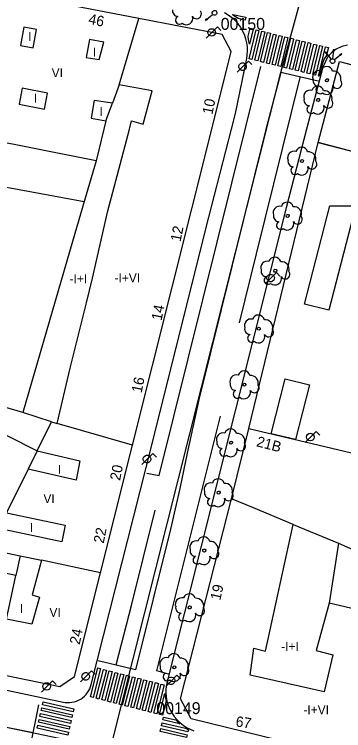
# Model space of a CAD drawing. Extents: x 282771 to 285132, y 4823109 to 4825496.
# Drawn here: x 284809.6 to 284864.9, y 4823194.6 to 4823314.8 of the extents above; entities that cross this region are included whole.
import ezdxf

# ---------------------------------------------------------------- set-up
doc = ezdxf.new("R2010")
doc.units = 0
for name, color, linetype in [('ACERA-BORDILLO', 7, 'Continuous'), ('ACERA-INTERIOR', 7, 'Continuous'), ('ARBOL', 7, 'Continuous'), ('CALLE-EJE', 7, 'Continuous'), ('EDIFICIO', 7, 'Continuous'), ('FAROLA', 7, 'Continuous'), ('INTERIOR-EDIFICIO', 7, 'Continuous'), ('MEDIANERA', 7, 'Continuous'), ('NUM-PORTAL', 7, 'Continuous'), ('PASO-PEATONES', 7, 'Continuous'), ('SEMAFORO', 7, 'Continuous'), ('SENAL-VIARIA', 7, 'Continuous'), ('TXT-ALTURA-EDIFICIO', 7, 'Continuous'), ('VERTICE-RTM', 7, 'Continuous'), ('ZONA-VERDE', 7, 'Continuous')]:
    doc.layers.add(name, color=color, linetype=linetype)

msp = doc.modelspace()

# ---------------------------------------------------------------- linework, layer by layer
at = {"layer": 'ACERA-BORDILLO'}
for points in [[(284795.13, 4823204.26), (284817.79, 4823199.43), (284818.14, 4823199.37), (284818.5, 4823199.35), (284818.88, 4823199.35), (284819.26, 4823199.4), (284819.64, 4823199.48), (284820.02, 4823199.6), (284820.39, 4823199.75), (284820.74, 4823199.95), (284821.07, 4823200.18), (284821.37, 4823200.44), (284821.65, 4823200.73), (284821.89, 4823201.03), (284822.1, 4823201.36), (284822.27, 4823201.69), (284822.4, 4823202.03), (284822.5, 4823202.37), (284831.7, 4823238.82), (284842.22, 4823280.82), (284846.02, 4823295.55), (284846.71, 4823298.18), (284848.59, 4823307.4), (284848.69, 4823308.03), (284848.73, 4823308.69), (284848.71, 4823309.37), (284848.61, 4823310.06), (284848.45, 4823310.75), (284848.21, 4823311.43), (284847.91, 4823312.09), (284847.53, 4823312.72), (284847.08, 4823313.31), (284846.59, 4823313.84), (284846.04, 4823314.31), (284845.46, 4823314.72), (284844.85, 4823315.06)], [(284865.51, 4823309.66), (284864.54, 4823309.43), (284863.62, 4823309), (284862.8, 4823308.39), (284862.14, 4823307.64), (284861.34, 4823305.97), (284858.63, 4823295.55), (284855.2, 4823282.35), (284835.24, 4823202.9), (284835.11, 4823202.28), (284835.05, 4823201.64), (284835.04, 4823200.97), (284835.1, 4823200.29), (284835.22, 4823199.61), (284835.42, 4823198.93), (284835.69, 4823198.27), (284836.03, 4823197.63), (284836.43, 4823197.04), (284836.89, 4823196.49), (284837.39, 4823195.99), (284837.93, 4823195.55), (284838.51, 4823195.18), (284839.1, 4823194.87), (284839.7, 4823194.63)]]:
    msp.add_lwpolyline(points, dxfattribs=at)
at = {"layer": 'ACERA-INTERIOR'}
msp.add_line((284848.92, 4823245.34), (284860.6, 4823293.34), dxfattribs=at)
at = {"layer": 'ARBOL'}
for centre, major_axis, start_param, end_param in [((284837.08, 4823315.42), (-0.537, -0.766), 5.12546, 6.862645), ((284837.32, 4823313.87), (-0.386, -0.55), 4.167933, 7.584166), ((284838.46, 4823314.17), (-0.624, -0.888), 6.178862, 8.778939), ((284840.19, 4823314.89), (-0.458, -0.652), 5.829935, 9.146559), ((284862, 4823305.04), (0.596, 0.85), 5.597124, 8.140803), ((284860.74, 4823304.31), (0.63, 0.898), 0.357462, 2.541293), ((284863.13, 4823304.04), (0.73, 1.04), 5.062886, 6.996127), ((284860.63, 4823303.74), (-0.537, -0.766), 5.125129, 6.862314), ((284863.74, 4823303.21), (-0.458, -0.652), 5.829605, 9.146229), ((284860.5, 4823301.74), (0.597, 0.85), 5.597292, 8.140971), ((284860.87, 4823302.19), (-0.386, -0.55), 4.167602, 7.583836), ((284862.01, 4823302.49), (-0.623, -0.889), 6.178531, 8.778609), ((284859.24, 4823301.01), (0.63, 0.898), 0.35763, 2.541461), ((284861.63, 4823300.74), (0.73, 1.04), 5.063054, 6.996295), ((284859.13, 4823300.44), (-0.537, -0.766), 5.125297, 6.862482), ((284862.24, 4823299.91), (-0.458, -0.652), 5.829773, 9.146397), ((284859.37, 4823298.89), (-0.386, -0.55), 4.16777, 7.584004), ((284860.51, 4823299.19), (-0.624, -0.889), 6.178699, 8.778777), ((284856.55, 4823290.77), (0.63, 0.897), 0.358104, 2.541934), ((284857.81, 4823291.5), (0.597, 0.85), 5.597765, 8.141444), ((284858.94, 4823290.5), (0.73, 1.04), 5.063528, 6.996768), ((284856.44, 4823290.2), (-0.538, -0.765), 5.12577, 6.862955), ((284856.68, 4823288.65), (-0.386, -0.55), 4.168243, 7.584477), ((284857.82, 4823288.95), (-0.624, -0.888), 6.179172, 8.77925), ((284859.55, 4823289.67), (-0.458, -0.652), 5.830246, 9.14687), ((284855.39, 4823282.28), (0.597, 0.85), 5.598188, 8.141867), ((284854.13, 4823281.55), (0.631, 0.897), 0.358527, 2.542358), ((284856.52, 4823281.28), (0.73, 1.04), 5.063951, 6.997191), ((284854.02, 4823280.98), (-0.538, -0.765), 5.126194, 6.863379), ((284857.13, 4823280.45), (-0.458, -0.652), 5.830669, 9.147294), ((284854.26, 4823279.43), (-0.386, -0.55), 4.168667, 7.5849), ((284855.4, 4823279.73), (-0.624, -0.888), 6.179596, 8.779674), ((284853.31, 4823273.06), (0.598, 0.849), 5.598602, 8.14228), ((284852.05, 4823272.33), (0.631, 0.897), 0.35894, 2.542771), ((284854.44, 4823272.06), (0.73, 1.04), 5.064364, 6.997605), ((284851.94, 4823271.76), (-0.538, -0.765), 5.126607, 6.863792), ((284855.05, 4823271.23), (-0.459, -0.652), 5.831083, 9.147707), ((284852.18, 4823270.21), (-0.387, -0.55), 4.16908, 7.585314), ((284853.32, 4823270.51), (-0.625, -0.888), 6.180009, 8.780087), ((284850.55, 4823263.34), (0.598, 0.849), 5.599057, 8.142736), ((284849.29, 4823262.61), (0.632, 0.897), 0.359396, 2.543227), ((284851.68, 4823262.34), (0.73, 1.04), 5.06482, 6.99806), ((284849.18, 4823262.04), (-0.539, -0.765), 5.127063, 6.864248), ((284852.29, 4823261.51), (-0.459, -0.651), 5.831538, 9.148163), ((284849.42, 4823260.49), (-0.387, -0.549), 4.169536, 7.585769), ((284850.56, 4823260.79), (-0.625, -0.887), 6.180465, 8.780543), ((284846.87, 4823253.23), (0.632, 0.896), 0.359823, 2.543654), ((284848.13, 4823253.96), (0.598, 0.849), 5.599485, 8.143164), ((284849.26, 4823252.96), (0.73, 1.04), 5.065247, 6.998488), ((284846.76, 4823252.66), (-0.539, -0.765), 5.12749, 6.864675), ((284849.87, 4823252.13), (-0.459, -0.651), 5.831966, 9.14859), ((284847, 4823251.11), (-0.387, -0.549), 4.169963, 7.586197), ((284848.14, 4823251.41), (-0.626, -0.887), 6.180892, 8.78097), ((284844.62, 4823243.5), (0.632, 0.896), 0.360267, 2.544098), ((284845.88, 4823244.23), (0.599, 0.848), 5.599928, 8.143607), ((284847.01, 4823243.23), (0.73, 1.04), 5.065691, 6.998931), ((284844.51, 4823242.93), (-0.539, -0.764), 5.127934, 6.865119), ((284847.62, 4823242.4), (-0.459, -0.651), 5.832409, 9.149033), ((284844.75, 4823241.38), (-0.387, -0.549), 4.170407, 7.58664), ((284845.89, 4823241.68), (-0.626, -0.887), 6.181336, 8.781413), ((284842.55, 4823235.13), (0.633, 0.896), 0.360654, 2.544484), ((284843.81, 4823235.86), (0.599, 0.848), 5.600315, 8.143994), ((284844.94, 4823234.86), (0.73, 1.04), 5.066078, 6.999318), ((284842.44, 4823234.56), (-0.54, -0.764), 5.12832, 6.865505), ((284845.55, 4823234.03), (-0.46, -0.651), 5.832796, 9.14942), ((284842.68, 4823233.01), (-0.388, -0.549), 4.170793, 7.587027), ((284843.82, 4823233.31), (-0.626, -0.887), 6.181722, 8.7818), ((284841.39, 4823226.13), (0.599, 0.848), 5.600754, 8.144433), ((284840.13, 4823225.4), (0.633, 0.896), 0.361093, 2.544923), ((284842.52, 4823225.13), (0.73, 1.04), 5.066517, 6.999757), ((284840.02, 4823224.83), (-0.54, -0.764), 5.128759, 6.865945), ((284843.13, 4823224.3), (-0.46, -0.651), 5.833235, 9.149859), ((284840.26, 4823223.28), (-0.388, -0.549), 4.171232, 7.587466), ((284841.4, 4823223.58), (-0.627, -0.886), 6.182162, 8.782239), ((284837.71, 4823215.85), (0.634, 0.895), 0.361532, 2.545363), ((284838.97, 4823216.58), (0.6, 0.848), 5.601194, 8.144873), ((284840.1, 4823215.58), (0.74, 1.04), 5.066956, 7.000197), ((284837.6, 4823215.28), (-0.54, -0.764), 5.129199, 6.866384), ((284840.71, 4823214.75), (-0.46, -0.65), 5.833675, 9.150299), ((284837.84, 4823213.73), (-0.388, -0.549), 4.171672, 7.587906), ((284838.98, 4823214.03), (-0.627, -0.886), 6.182601, 8.782679), ((284836.38, 4823206.53), (0.6, 0.847), 5.601657, 8.145335), ((284835.12, 4823205.8), (0.634, 0.895), 0.361995, 2.545826), ((284837.51, 4823205.53), (0.74, 1.04), 5.067419, 7.00066), ((284835.01, 4823205.23), (-0.541, -0.763), 5.129662, 6.866847), ((284838.12, 4823204.7), (-0.461, -0.65), 5.834138, 9.150762), ((284835.25, 4823203.68), (-0.388, -0.548), 4.172135, 7.588369), ((284836.39, 4823203.98), (-0.627, -0.886), 6.183064, 8.783142)]:
    msp.add_ellipse(centre, major_axis=major_axis, ratio=0.999979, start_param=start_param, end_param=end_param, dxfattribs=at)
for centre, major_axis in [((284862.07, 4823303.78), (0.146, 0.208)), ((284860.57, 4823300.48), (0.146, 0.208)), ((284857.88, 4823290.24), (0.146, 0.208)), ((284855.46, 4823281.02), (0.146, 0.208)), ((284853.38, 4823271.8), (0.146, 0.208)), ((284850.62, 4823262.08), (0.147, 0.208)), ((284848.2, 4823252.7), (0.147, 0.208)), ((284845.95, 4823242.97), (0.147, 0.208)), ((284843.88, 4823234.6), (0.147, 0.208)), ((284841.46, 4823224.87), (0.147, 0.208)), ((284839.04, 4823215.32), (0.147, 0.208)), ((284836.45, 4823205.27), (0.147, 0.208))]:
    msp.add_ellipse(centre, major_axis=major_axis, ratio=0.999979, dxfattribs=at)
at = {"layer": 'CALLE-EJE'}
for points in [[(284825.76, 4823191.6), (284854.32, 4823305.06), (284858.12, 4823319.08)], [(284750.16, 4823207.65), (284760.9, 4823205.07), (284825.76, 4823191.6)]]:
    msp.add_lwpolyline(points, dxfattribs=at)
at = {"layer": 'EDIFICIO'}
msp.add_line((284860.6, 4823293.34), (284902.24, 4823282.35), dxfattribs=at)
for points in [[(284768.42, 4823262.98), (284764.6, 4823243.76), (284760.98, 4823225.47), (284759.37, 4823217.34), (284761.16, 4823213.45), (284779.18, 4823209.79), (284795.71, 4823206.43), (284806.34, 4823204.27), (284817.26, 4823202.06), (284819.69, 4823203.72), (284824.06, 4823221.13), (284829.44, 4823242.57), (284842.73, 4823295.55), (284846.01, 4823308.62), (284844.45, 4823311.46), (284830.52, 4823314.15), (284801.59, 4823319.73), (284783.43, 4823323.23), (284779.72, 4823319.93), (284778.17, 4823312.15), (284774.88, 4823295.55), (284768.42, 4823262.98)], [(284864.18, 4823306.9), (284924.75, 4823290.92), (284916.09, 4823256.01), (284904.73, 4823209.97), (284901.17, 4823195.54), (284898.86, 4823186.21), (284892.95, 4823183.17), (284891.07, 4823183.65), (284865.72, 4823190.14), (284839.26, 4823196.64), (284837.46, 4823199.98), (284846.05, 4823233.55), (284848.92, 4823245.34), (284897.09, 4823233.91), (284909.36, 4823280.48), (284887.51, 4823286.24), (284860.6, 4823293.34), (284864.18, 4823306.9)]]:
    msp.add_lwpolyline(points, dxfattribs=at)
at = {"layer": 'FAROLA'}
for p, q in [((284843.67, 4823312.72), (284842.73, 4823311.79)), ((284844.26, 4823312.13), (284843.67, 4823312.72)), ((284842.73, 4823311.79), (284841.8, 4823310.85)), ((284847.94, 4823306.06), (284847.01, 4823305.12)), ((284848.88, 4823306.99), (284847.94, 4823306.06)), ((284849.47, 4823306.4), (284848.88, 4823306.99)), ((284853.58, 4823271.51), (284852.64, 4823270.58)), ((284854.17, 4823270.92), (284853.58, 4823271.51)), ((284852.64, 4823270.58), (284851.71, 4823269.64)), ((284860.24, 4823244.84), (284859.3, 4823243.91)), ((284860.83, 4823244.25), (284860.24, 4823244.84)), ((284859.3, 4823243.91), (284858.37, 4823242.97)), ((284832.85, 4823241.15), (284831.91, 4823240.22)), ((284833.44, 4823240.56), (284832.85, 4823241.15)), ((284831.91, 4823240.22), (284830.98, 4823239.28)), ((284822.57, 4823204.69), (284821.63, 4823203.76)), ((284823.16, 4823204.1), (284822.57, 4823204.69)), ((284836.89, 4823203.95), (284835.95, 4823203.02)), ((284837.48, 4823203.36), (284836.89, 4823203.95)), ((284816.02, 4823202.99), (284815.08, 4823202.06)), ((284816.61, 4823202.4), (284816.02, 4823202.99)), ((284821.63, 4823203.76), (284820.7, 4823202.82)), ((284835.95, 4823203.02), (284835.02, 4823202.08)), ((284815.08, 4823202.06), (284814.15, 4823201.12))]:
    msp.add_line(p, q, dxfattribs=at)
for centre in [(284842.69, 4823311.79), (284859.26, 4823243.91), (284815.04, 4823202.06)]:
    msp.add_circle(centre, 0.638, dxfattribs=at)
for centre, major_axis in [((284847.9, 4823306.06), (0.366, 0.522)), ((284852.6, 4823270.58), (0.367, 0.521)), ((284831.87, 4823240.22), (0.368, 0.521)), ((284821.59, 4823203.76), (0.369, 0.52)), ((284835.91, 4823203.02), (0.369, 0.52))]:
    msp.add_ellipse(centre, major_axis=major_axis, ratio=0.999979, dxfattribs=at)
at = {"layer": 'INTERIOR-EDIFICIO'}
for points in [[(284811.21, 4823312.68), (284810.63, 4823309.62), (284812.79, 4823309.23), (284813.33, 4823312.28), (284811.21, 4823312.68)], [(284822.23, 4823310.61), (284821.68, 4823307.62), (284823.83, 4823307.25), (284824.6, 4823310.16), (284822.23, 4823310.61)], [(284813.44, 4823241.61), (284815.83, 4823246.44), (284816.78, 4823246.16), (284818.97, 4823255.47), (284821.7, 4823266.42), (284822.7, 4823270.56), (284825.29, 4823281.84), (284826.35, 4823285.84), (284828.91, 4823295.55), (284829.29, 4823296.95), (284831.21, 4823296.38), (284832.71, 4823301.98), (284827.18, 4823303), (284826.09, 4823299.94), (284823.03, 4823300.4), (284822.52, 4823297.41), (284824.95, 4823296.94), (284824.61, 4823295.55), (284823.33, 4823290.26), (284804.46, 4823294.02), (284804.74, 4823295.55), (284806.74, 4823306.06), (284802.54, 4823306.83), (284799.35, 4823307.55)], [(284810.9, 4823302.46), (284810.4, 4823299.79), (284814.67, 4823298.95), (284815.18, 4823301.59), (284810.9, 4823302.46)], [(284813.45, 4823241.61), (284820.61, 4823239.92), (284819.98, 4823236.65), (284811.91, 4823238.53), (284808.28, 4823231.22), (284818.12, 4823229.14), (284817.56, 4823226.3), (284806.98, 4823228.58)], [(284860.27, 4823208.09), (284863.06, 4823207.37), (284861.6, 4823201.14), (284849.18, 4823203.94), (284849.79, 4823208.46), (284851.74, 4823207.97), (284856.39, 4823229.26), (284864, 4823226.12), (284888.21, 4823215.4), (284884.07, 4823210.95), (284862.45, 4823216.06), (284860.27, 4823208.09)], [(284805.27, 4823225.07), (284810.6, 4823223.98), (284814.14, 4823223.23), (284812.61, 4823217.41), (284813.86, 4823217.07), (284812.57, 4823212.52), (284808.31, 4823213.37), (284809.88, 4823220.67), (284803.71, 4823221.98)]]:
    msp.add_lwpolyline(points, dxfattribs=at)
at = {"layer": 'MEDIANERA'}
for p, q in [((284827.18, 4823303), (284830.52, 4823314.15)), ((284824.95, 4823296.94), (284826.09, 4823299.94)), ((284798.87, 4823287.55), (284821.3, 4823283.41)), ((284815.83, 4823246.44), (284811.03, 4823248.05)), ((284829.44, 4823242.57), (284816.78, 4823246.16)), ((284864, 4823226.12), (284862.45, 4823216.06)), ((284810.6, 4823223.98), (284809.88, 4823220.67)), ((284824.06, 4823221.13), (284814.14, 4823223.23))]:
    msp.add_line(p, q, dxfattribs=at)
for points in [[(284823.33, 4823290.26), (284821.36, 4823283.62), (284819.36, 4823276.73), (284811.03, 4823248.05)], [(284811.03, 4823248.05), (284798.94, 4823251.56), (284792.36, 4823253.49)], [(284803.44, 4823246.63), (284813.45, 4823241.61), (284811.91, 4823238.53)], [(284856.39, 4823229.26), (284849.71, 4823232.03), (284846.05, 4823233.55)]]:
    msp.add_lwpolyline(points, dxfattribs=at)
at = {"layer": 'PASO-PEATONES'}
for points in [[(284846.22, 4823314.73), (284846.24, 4823314.83), (284848.45, 4823314.36), (284848.34, 4823313.87), (284847.18, 4823314.11), (284847.16, 4823314.12), (284846.71, 4823314.44)], [(284848.85, 4823311.14), (284848.86, 4823311.18), (284849.18, 4823312.49), (284849.66, 4823312.37), (284849.06, 4823309.84), (284848.91, 4823310.64)], [(284848.98, 4823307.37), (284850.15, 4823312.25), (284850.63, 4823312.13), (284849.46, 4823307.25)], [(284849.95, 4823307.13), (284851.12, 4823312.01), (284851.61, 4823311.89), (284850.43, 4823307.02)], [(284850.92, 4823306.9), (284852.09, 4823311.77), (284852.58, 4823311.65), (284851.4, 4823306.78)], [(284851.89, 4823306.66), (284853.06, 4823311.53), (284853.55, 4823311.41), (284852.37, 4823306.54)], [(284852.86, 4823306.42), (284854.03, 4823311.29), (284854.52, 4823311.17), (284853.34, 4823306.3)], [(284853.83, 4823306.18), (284855, 4823311.05), (284855.49, 4823310.93), (284854.32, 4823306.06)], [(284854.8, 4823305.94), (284855.97, 4823310.81), (284856.38, 4823310.71), (284856.46, 4823310.69), (284855.29, 4823305.82), (284855.09, 4823305.87)], [(284855.77, 4823305.7), (284856.95, 4823310.57), (284857.43, 4823310.45), (284856.26, 4823305.58)], [(284856.74, 4823305.46), (284857.92, 4823310.33), (284858.4, 4823310.21), (284857.23, 4823305.34)], [(284857.71, 4823305.22), (284858.89, 4823310.09), (284859.37, 4823309.97), (284858.2, 4823305.1)], [(284858.69, 4823304.98), (284859.86, 4823309.85), (284860.34, 4823309.73), (284859.17, 4823304.86)], [(284859.66, 4823304.74), (284860.83, 4823309.62), (284861.31, 4823309.5), (284860.31, 4823305.32), (284859.73, 4823304.72)], [(284860.84, 4823305.4), (284861.8, 4823309.38), (284862.29, 4823309.26), (284862, 4823308.05), (284861.97, 4823307.94), (284861.6, 4823307.37), (284861.29, 4823306.64), (284861.12, 4823305.89), (284860.98, 4823305.38)], [(284859.73, 4823304.72), (284860.31, 4823305.32), (284860.14, 4823304.62)], [(284860.63, 4823304.5), (284860.84, 4823305.4), (284860.98, 4823305.38), (284860.75, 4823304.47)], [(284822.36, 4823200.31), (284823.6, 4823205.17), (284824.08, 4823205.05), (284822.84, 4823200.19)], [(284823.32, 4823200.07), (284824.56, 4823204.93), (284825.05, 4823204.8), (284823.81, 4823199.94)], [(284824.29, 4823199.82), (284825.53, 4823204.68), (284826.02, 4823204.56), (284824.78, 4823199.7)], [(284825.26, 4823199.57), (284826.5, 4823204.43), (284826.99, 4823204.31), (284825.75, 4823199.45)], [(284826.23, 4823199.32), (284827.47, 4823204.19), (284827.96, 4823204.06), (284826.72, 4823199.2)], [(284827.2, 4823199.08), (284828.44, 4823203.94), (284828.92, 4823203.81), (284827.69, 4823198.95)], [(284828.17, 4823198.83), (284829.41, 4823203.69), (284829.89, 4823203.57), (284828.65, 4823198.71)], [(284829.14, 4823198.58), (284830.38, 4823203.44), (284830.86, 4823203.32), (284829.62, 4823198.46)], [(284830.11, 4823198.34), (284831.35, 4823203.2), (284831.83, 4823203.07), (284830.59, 4823198.21)], [(284831.08, 4823198.09), (284832.32, 4823202.95), (284832.8, 4823202.83), (284831.56, 4823197.97)], [(284832.05, 4823197.84), (284833.29, 4823202.7), (284833.77, 4823202.58), (284832.53, 4823197.72)], [(284833.01, 4823197.59), (284834.25, 4823202.46), (284834.74, 4823202.33), (284833.5, 4823197.47)], [(284833.98, 4823197.35), (284834.88, 4823200.87), (284834.97, 4823200.05), (284835.08, 4823199.62), (284834.47, 4823197.22)], [(284814.31, 4823198.98), (284814.42, 4823199.47), (284819.6, 4823198.29), (284819.49, 4823197.81)], [(284814.09, 4823198.01), (284814.2, 4823198.49), (284819.37, 4823197.32), (284819.26, 4823196.83)], [(284813.87, 4823197.03), (284813.98, 4823197.52), (284819.15, 4823196.34), (284819.04, 4823195.86)], [(284834.53, 4823196.44), (284834.64, 4823196.92), (284836.7, 4823196.46), (284837.17, 4823195.95), (284837.36, 4823195.79)], [(284813.43, 4823195.08), (284813.54, 4823195.57), (284818.71, 4823194.39), (284818.6, 4823193.91)], [(284813.65, 4823196.06), (284813.76, 4823196.54), (284818.93, 4823195.37), (284818.82, 4823194.88)], [(284834.31, 4823195.46), (284834.42, 4823195.95), (284838.35, 4823195.06), (284838.69, 4823194.83), (284838.8, 4823194.78), (284838.73, 4823194.46)], [(284834.08, 4823194.49), (284834.19, 4823194.98), (284838.62, 4823193.97), (284838.51, 4823193.48)]]:
    msp.add_lwpolyline(points, close=True, dxfattribs=at)
at = {"layer": 'SEMAFORO'}
for p, q in [((284841.68, 4823313.8), (284842.6, 4823314.57)), ((284842.6, 4823314.57), (284842.9, 4823314.82)), ((284841.68, 4823313.8), (284841.9, 4823314.12)), ((284842.03, 4823313.96), (284841.68, 4823313.8)), ((284861.74, 4823308.57), (284862.48, 4823307.63)), ((284861.74, 4823308.57), (284862.05, 4823308.33)), ((284861.9, 4823308.21), (284861.74, 4823308.57)), ((284863.06, 4823308.61), (284863.21, 4823308.98)), ((284863.07, 4823307.79), (284863.21, 4823308.98)), ((284863.28, 4823308.59), (284863.21, 4823308.98)), ((284862.48, 4823307.63), (284862.73, 4823307.31)), ((284863.03, 4823307.39), (284863.07, 4823307.79)), ((284863.29, 4823307.25), (284863.61, 4823307.49)), ((284863.61, 4823307.49), (284864.55, 4823308.24)), ((284864.19, 4823308.08), (284864.55, 4823308.24)), ((284864.31, 4823307.92), (284864.55, 4823308.24))]:
    msp.add_line(p, q, dxfattribs=at)
for centre, major_axis in [((284843.21, 4823315.08), (0.23, 0.327)), ((284862.98, 4823307), (0.23, 0.328))]:
    msp.add_ellipse(centre, major_axis=major_axis, ratio=0.999979, dxfattribs=at)
at = {"layer": 'SENAL-VIARIA'}
msp.add_line((284811.86, 4823189.94), (284813.71, 4823198.97), dxfattribs=at)
for points in [[(284831.83, 4823237.85), (284833.89, 4823237.44), (284850.97, 4823306.08)], [(284860.57, 4823303.63), (284854.32, 4823305.06), (284851.74, 4823295.26), (284840.63, 4823250.43), (284838.6, 4823241.19), (284837.36, 4823235.28), (284835.8, 4823228.47), (284829.91, 4823204.85), (284823.69, 4823206.38)], [(284857.52, 4823304.22), (284850.15, 4823274.66), (284847.31, 4823263.06)], [(284835.48, 4823204.13), (284833.53, 4823204.7), (284844.21, 4823247.44)], [(284826.72, 4823205.68), (284829.33, 4823215.86), (284833.24, 4823231.62)], [(284812.79, 4823194.29), (284803, 4823196.25), (284768.67, 4823203.49), (284760.9, 4823205.07)]]:
    msp.add_lwpolyline(points, dxfattribs=at)
at = {"layer": 'VERTICE-RTM'}
for p, q in [((284847.95, 4823311.73), (284847.95, 4823311.73)), ((284837.14, 4823196.92), (284837.14, 4823196.92))]:
    msp.add_line(p, q, dxfattribs=at)
at = {"layer": 'ZONA-VERDE'}
for p, q in [((284858.29, 4823266.18), (284862.55, 4823282.7)), ((284866.89, 4823282.7), (284862.38, 4823265.21)), ((284862.55, 4823282.7), (284866.89, 4823282.7)), ((284862.38, 4823265.21), (284858.29, 4823266.18)), ((284852.68, 4823244.45), (284855.06, 4823253.66)), ((284855.06, 4823253.66), (284859.15, 4823252.69)), ((284859.15, 4823252.69), (284856.77, 4823243.48)), ((284856.77, 4823243.48), (284852.68, 4823244.45))]:
    msp.add_line(p, q, dxfattribs=at)

# ---------------------------------------------------------------- texts
at = {"layer": 'NUM-PORTAL'}
for s, rotation, p in [('46', 348.8905, (284821.94, 4823313.25)), ('10', 78.5696, (284842.83, 4823297.93)), ('12', 78.5696, (284837.49, 4823276.59)), ('14', 78.5696, (284834.3, 4823263.36)), ('16', 78.5696, (284830.96, 4823251.23)), ('21B', 345.3687, (284850.11, 4823242.39)), ('20', 78.5696, (284827.34, 4823236.51)), ('22', 78.5696, (284824.59, 4823225.97)), ('19', 77.2104, (284844.15, 4823216.42)), ('24', 78.5696, (284820.57, 4823209)), ('67', 351.7205, (284846.66, 4823195.37))]:
    msp.add_text(s, height=1.75, rotation=rotation, dxfattribs=at).set_placement(p)
at = {"layer": 'TXT-ALTURA-EDIFICIO'}
for s, p in [('I', (284811.94, 4823310.36)), ('I', (284822.77, 4823307.75)), ('VI', (284815.87, 4823304.3)), ('I', (284812.88, 4823300.02)), ('I', (284823.89, 4823297.79)), ('-I+I', (284818.86, 4823269.71)), ('-I+VI', (284826.41, 4823269.86)), ('I', (284816.91, 4823237.74)), ('VI', (284814.49, 4823232.82)), ('I', (284812.22, 4823227.97)), ('I', (284810.53, 4823214.41)), ('VI', (284815.5, 4823213.74)), ('-I+I', (284854.38, 4823208.03)), ('-I+VI', (284858.1, 4823197.4))]:
    msp.add_text(s, height=1.5, rotation=0.0006, dxfattribs=at).set_placement(p)
at = {"layer": 'VERTICE-RTM'}
for s, p in [('00150', (284844.23, 4823312.23)), ('00149', (284833.42, 4823197.42))]:
    msp.add_text(s, height=2, rotation=0.0006, dxfattribs=at).set_placement(p)

doc.saveas('drawing.dxf')
